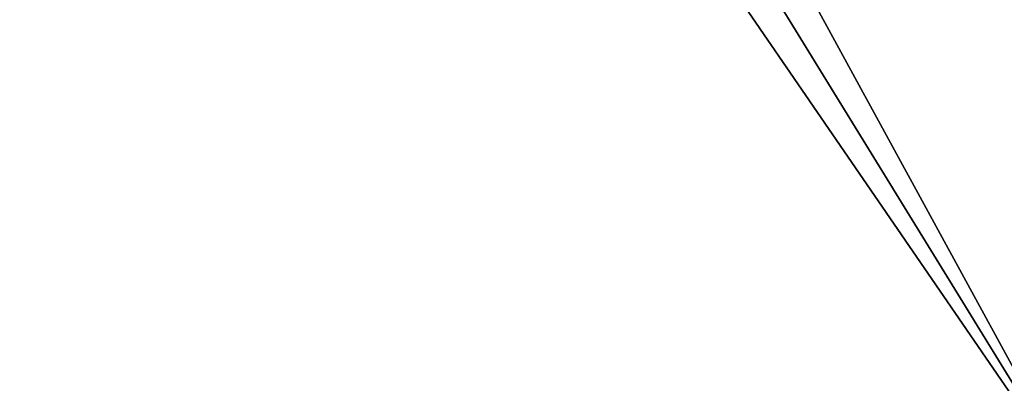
# Model space of a CAD drawing. Header units: metres. Extents: x -205 to 205, y -82 to 82.
# Tile 331 of 426: x 129.79 to 149.52, y -27.39 to -20.1. Entities that reach past the tile are written whole.
import ezdxf

# ---------------------------------------------------------------- set-up
doc = ezdxf.new("R2010")
doc.units = ezdxf.units.M
doc.layers.add('solid_PRT0003', color=7, linetype='CONTINUOUS')

msp = doc.modelspace()

# ---------------------------------------------------------------- linework, layer by layer
at = {"layer": 'solid_PRT0003'}
for points in [[(0, -75), (0, 75), (200, 75)], [(200, -75), (0, -75), (200, 75)], [(88.489235, -37.5, 108.5), (173.489243, 37.5, 108.5), (88.489235, 37.5, 108.5)], [(88.489235, -37.5, 108.5), (173.489243, -37.5, 108.5), (173.489243, 37.5, 108.5)], [(172.061722, -37.5, 108.410858), (89.916756, -37.5, 108.410858), (89.916756, 37.5, 108.410858)], [(172.061722, 37.5, 108.410858), (172.061722, -37.5, 108.410858), (89.916756, 37.5, 108.410858)], [(125.646461, 17, 6), (151.28923, -30, 6), (151.28923, 30, 6)], [(124.067619, 14.265637, 6), (151.28923, -30, 6), (125.646461, 17, 6)], [(120.910721, 14.265713, 6), (110.689232, -30, 6), (151.28923, -30, 6)], [(124.067619, 14.265637, 6), (120.910721, 14.265713, 6), (151.28923, -30, 6)]]:
    msp.add_3dface(points, dxfattribs=at)

doc.saveas('drawing.dxf')
